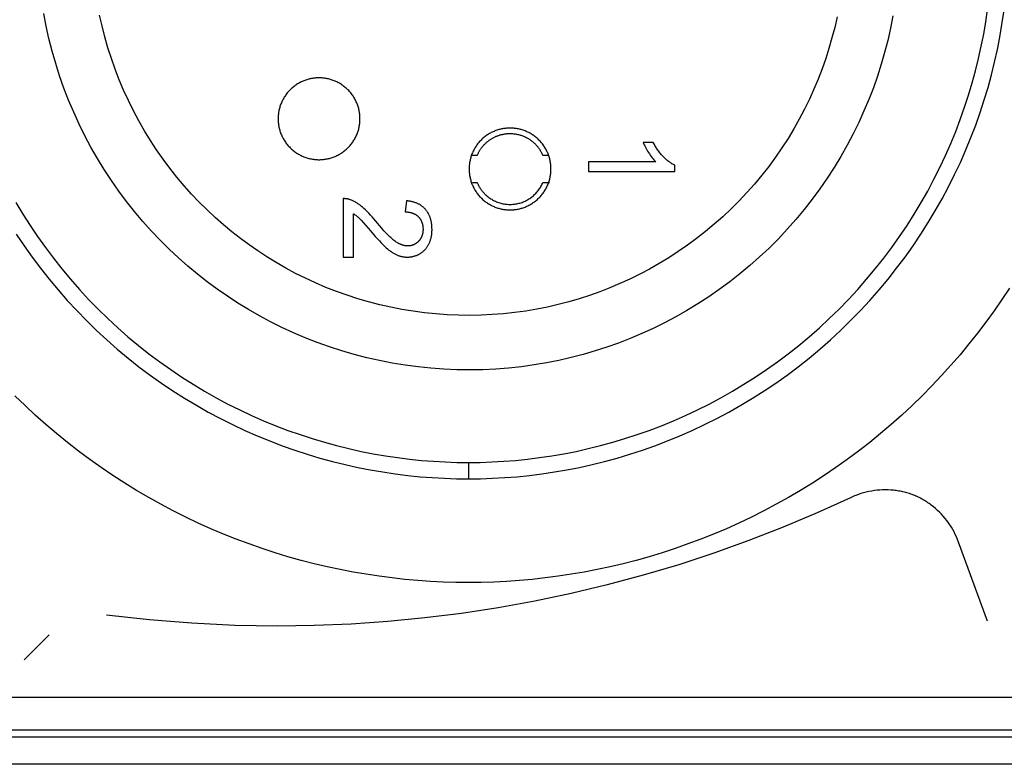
# Model space of a CAD drawing. Header units: millimetres. Extents: x -2637 to -1637, y 678 to 1678.
# Tile 293 of 348: x -2002 to -1984, y 1413 to 1427. Entities that reach past the tile are written whole.
import ezdxf

# ---------------------------------------------------------------- set-up
doc = ezdxf.new("R2010")
doc.units = ezdxf.units.MM
doc.layers.add('Make2D$B.SHOW mini', color=7, linetype='Continuous', true_color=0x000000)

msp = doc.modelspace()

# ---------------------------------------------------------------- linework, layer by layer
at = {"layer": 'Make2D$B.SHOW mini', "color": 18, "lineweight": -3, "true_color": 0x000000}
for points in [[(-1986.191, 1426.744), (-1986.235, 1426.518), (-1986.286, 1426.294), (-1986.343, 1426.074), (-1986.406, 1425.856), (-1986.475, 1425.64), (-1986.55, 1425.426), (-1986.633, 1425.212), (-1986.722, 1424.999), (-1986.817, 1424.788), (-1986.92, 1424.578), (-1987.029, 1424.371), (-1987.144, 1424.167), (-1987.266, 1423.965), (-1987.395, 1423.766), (-1987.53, 1423.571), (-1987.67, 1423.38), (-1987.817, 1423.192), (-1987.97, 1423.009), (-1988.128, 1422.83), (-1988.291, 1422.656), (-1988.46, 1422.487), (-1988.634, 1422.323), (-1988.812, 1422.165), (-1988.995, 1422.013), (-1989.182, 1421.866), (-1989.373, 1421.725), (-1989.567, 1421.59), (-1989.765, 1421.462), (-1989.966, 1421.34), (-1990.17, 1421.225), (-1990.376, 1421.116), (-1990.584, 1421.013), (-1990.793, 1420.918), (-1991.005, 1420.829), (-1991.217, 1420.746), (-1991.431, 1420.671), (-1991.646, 1420.601), (-1991.865, 1420.537), (-1992.087, 1420.48), (-1992.311, 1420.428), (-1992.539, 1420.383), (-1992.768, 1420.344), (-1993, 1420.312), (-1993.234, 1420.287), (-1993.469, 1420.268), (-1993.705, 1420.257), (-1993.942, 1420.253), (-1994.18, 1420.255), (-1994.418, 1420.265), (-1994.656, 1420.283), (-1994.893, 1420.307), (-1995.13, 1420.339), (-1995.366, 1420.377), (-1995.6, 1420.423), (-1995.832, 1420.476), (-1996.063, 1420.535), (-1996.291, 1420.602), (-1996.517, 1420.675), (-1996.739, 1420.755), (-1996.959, 1420.841), (-1997.175, 1420.933), (-1997.388, 1421.031), (-1997.596, 1421.135), (-1997.8, 1421.244), (-1998, 1421.359), (-1998.196, 1421.479), (-1998.387, 1421.604), (-1998.572, 1421.733), (-1998.755, 1421.867), (-1998.934, 1422.008), (-1999.11, 1422.155), (-1999.283, 1422.307), (-1999.452, 1422.466), (-1999.618, 1422.63), (-1999.779, 1422.799), (-1999.935, 1422.975), (-2000.087, 1423.155), (-2000.234, 1423.34), (-2000.376, 1423.53), (-2000.512, 1423.725), (-2000.643, 1423.925), (-2000.767, 1424.128), (-2000.886, 1424.335), (-2000.998, 1424.546), (-2001.104, 1424.76), (-2001.203, 1424.977), (-2001.296, 1425.197), (-2001.382, 1425.419), (-2001.461, 1425.643), (-2001.533, 1425.869), (-2001.598, 1426.096), (-2001.656, 1426.325), (-2001.707, 1426.554), (-2001.751, 1426.784)], [(-1987.214, 1426.725), (-1987.258, 1426.53), (-1987.308, 1426.337), (-1987.363, 1426.147), (-1987.423, 1425.959), (-1987.489, 1425.771), (-1987.561, 1425.584), (-1987.639, 1425.398), (-1987.722, 1425.214), (-1987.812, 1425.031), (-1987.907, 1424.85), (-1988.008, 1424.672), (-1988.114, 1424.495), (-1988.226, 1424.322), (-1988.344, 1424.151), (-1988.467, 1423.984), (-1988.595, 1423.82), (-1988.729, 1423.66), (-1988.867, 1423.504), (-1989.01, 1423.352), (-1989.157, 1423.204), (-1989.309, 1423.061), (-1989.464, 1422.923), (-1989.624, 1422.79), (-1989.788, 1422.662), (-1989.954, 1422.539), (-1990.124, 1422.421), (-1990.297, 1422.309), (-1990.472, 1422.203), (-1990.65, 1422.102), (-1990.83, 1422.007), (-1991.012, 1421.917), (-1991.195, 1421.834), (-1991.38, 1421.756), (-1991.565, 1421.684), (-1991.751, 1421.618), (-1991.94, 1421.557), (-1992.131, 1421.501), (-1992.325, 1421.451), (-1992.521, 1421.406), (-1992.719, 1421.366), (-1992.92, 1421.332), (-1993.123, 1421.304), (-1993.327, 1421.282), (-1993.532, 1421.266), (-1993.738, 1421.256), (-1993.945, 1421.253), (-1994.153, 1421.255), (-1994.361, 1421.264), (-1994.569, 1421.279), (-1994.776, 1421.3), (-1994.983, 1421.328), (-1995.189, 1421.361), (-1995.393, 1421.401), (-1995.596, 1421.447), (-1995.798, 1421.5), (-1995.997, 1421.558), (-1996.194, 1421.622), (-1996.389, 1421.691), (-1996.58, 1421.766), (-1996.769, 1421.847), (-1996.955, 1421.932), (-1997.137, 1422.023), (-1997.315, 1422.119), (-1997.49, 1422.219), (-1997.661, 1422.324), (-1997.827, 1422.433), (-1997.99, 1422.546), (-1998.149, 1422.663), (-1998.305, 1422.786), (-1998.459, 1422.914), (-1998.61, 1423.047), (-1998.758, 1423.186), (-1998.903, 1423.329), (-1999.043, 1423.477), (-1999.18, 1423.63), (-1999.313, 1423.788), (-1999.441, 1423.95), (-1999.565, 1424.116), (-1999.684, 1424.286), (-1999.798, 1424.46), (-1999.907, 1424.637), (-2000.01, 1424.818), (-2000.108, 1425.003), (-2000.201, 1425.19), (-2000.288, 1425.379), (-2000.369, 1425.571), (-2000.443, 1425.765), (-2000.512, 1425.961), (-2000.575, 1426.158), (-2000.632, 1426.357), (-2000.683, 1426.557), (-2000.727, 1426.757)], [(-1993.967, 1418.556), (-1993.754, 1418.558), (-1993.539, 1418.566), (-1993.323, 1418.578), (-1993.105, 1418.595), (-1992.885, 1418.617), (-1992.665, 1418.645), (-1992.443, 1418.678), (-1992.22, 1418.716), (-1991.997, 1418.76), (-1991.774, 1418.81), (-1991.55, 1418.865), (-1991.326, 1418.927), (-1991.102, 1418.994), (-1990.878, 1419.066), (-1990.656, 1419.145), (-1990.434, 1419.23), (-1990.213, 1419.321), (-1989.993, 1419.417), (-1989.775, 1419.52), (-1989.558, 1419.628), (-1989.343, 1419.743), (-1989.131, 1419.863), (-1988.921, 1419.989), (-1988.714, 1420.121), (-1988.51, 1420.258), (-1988.309, 1420.401), (-1988.111, 1420.549), (-1987.916, 1420.703), (-1987.726, 1420.862), (-1987.539, 1421.026), (-1987.357, 1421.194), (-1987.179, 1421.368), (-1987.006, 1421.546), (-1986.837, 1421.728), (-1986.673, 1421.915), (-1986.514, 1422.105), (-1986.361, 1422.299), (-1986.212, 1422.497), (-1986.069, 1422.698), (-1985.932, 1422.903), (-1985.8, 1423.11), (-1985.674, 1423.32), (-1985.554, 1423.532), (-1985.44, 1423.747), (-1985.331, 1423.963), (-1985.229, 1424.182), (-1985.132, 1424.401), (-1985.041, 1424.622), (-1984.957, 1424.844), (-1984.878, 1425.067), (-1984.805, 1425.291), (-1984.738, 1425.514), (-1984.677, 1425.738), (-1984.621, 1425.962), (-1984.572, 1426.186), (-1984.528, 1426.409), (-1984.489, 1426.632), (-1984.456, 1426.853)], [(-1993.967, 1418.256), (-1993.748, 1418.258), (-1993.526, 1418.266), (-1993.303, 1418.278), (-1993.078, 1418.296), (-1992.851, 1418.319), (-1992.624, 1418.348), (-1992.395, 1418.382), (-1992.166, 1418.421), (-1991.936, 1418.467), (-1991.705, 1418.518), (-1991.474, 1418.575), (-1991.243, 1418.638), (-1991.012, 1418.707), (-1990.782, 1418.782), (-1990.552, 1418.864), (-1990.323, 1418.951), (-1990.095, 1419.045), (-1989.869, 1419.144), (-1989.644, 1419.25), (-1989.42, 1419.362), (-1989.199, 1419.48), (-1988.98, 1419.604), (-1988.764, 1419.734), (-1988.55, 1419.87), (-1988.339, 1420.011), (-1988.132, 1420.159), (-1987.928, 1420.312), (-1987.727, 1420.47), (-1987.531, 1420.634), (-1987.338, 1420.803), (-1987.15, 1420.977), (-1986.967, 1421.156), (-1986.788, 1421.339), (-1986.614, 1421.527), (-1986.445, 1421.72), (-1986.281, 1421.916), (-1986.123, 1422.116), (-1985.97, 1422.32), (-1985.823, 1422.528), (-1985.681, 1422.739), (-1985.545, 1422.952), (-1985.415, 1423.169), (-1985.291, 1423.388), (-1985.173, 1423.609), (-1985.061, 1423.832), (-1984.956, 1424.057), (-1984.856, 1424.284), (-1984.762, 1424.512), (-1984.675, 1424.741), (-1984.594, 1424.971), (-1984.519, 1425.201), (-1984.449, 1425.432), (-1984.386, 1425.663), (-1984.329, 1425.894), (-1984.278, 1426.124), (-1984.233, 1426.355), (-1984.193, 1426.584), (-1984.159, 1426.813)], [(-1995.957, 1424.856), (-1995.957, 1424.873), (-1995.958, 1424.889), (-1995.959, 1424.906), (-1995.96, 1424.923), (-1995.962, 1424.941), (-1995.964, 1424.958), (-1995.967, 1424.975), (-1995.97, 1424.992), (-1995.973, 1425.01), (-1995.977, 1425.027), (-1995.981, 1425.045), (-1995.986, 1425.062), (-1995.991, 1425.08), (-1995.997, 1425.097), (-1996.003, 1425.115), (-1996.01, 1425.132), (-1996.017, 1425.149), (-1996.025, 1425.167), (-1996.033, 1425.184), (-1996.041, 1425.2), (-1996.05, 1425.217), (-1996.059, 1425.234), (-1996.069, 1425.25), (-1996.08, 1425.266), (-1996.09, 1425.282), (-1996.101, 1425.298), (-1996.113, 1425.314), (-1996.125, 1425.329), (-1996.137, 1425.344), (-1996.15, 1425.358), (-1996.163, 1425.372), (-1996.177, 1425.386), (-1996.191, 1425.4), (-1996.205, 1425.413), (-1996.22, 1425.426), (-1996.235, 1425.438), (-1996.25, 1425.45), (-1996.265, 1425.462), (-1996.281, 1425.473), (-1996.297, 1425.484), (-1996.313, 1425.494), (-1996.329, 1425.504), (-1996.346, 1425.513), (-1996.363, 1425.522), (-1996.38, 1425.531), (-1996.397, 1425.539), (-1996.414, 1425.546), (-1996.431, 1425.553), (-1996.449, 1425.56), (-1996.466, 1425.566), (-1996.483, 1425.572), (-1996.501, 1425.577), (-1996.518, 1425.582), (-1996.536, 1425.586), (-1996.553, 1425.59), (-1996.571, 1425.593), (-1996.588, 1425.596), (-1996.605, 1425.599), (-1996.623, 1425.601), (-1996.64, 1425.603), (-1996.657, 1425.604), (-1996.674, 1425.605), (-1996.691, 1425.606), (-1996.707, 1425.606), (-1996.724, 1425.606), (-1996.741, 1425.605), (-1996.758, 1425.604), (-1996.775, 1425.603), (-1996.792, 1425.601), (-1996.809, 1425.599), (-1996.826, 1425.596), (-1996.844, 1425.593), (-1996.861, 1425.59), (-1996.879, 1425.586), (-1996.896, 1425.582), (-1996.914, 1425.577), (-1996.931, 1425.572), (-1996.949, 1425.566), (-1996.966, 1425.56), (-1996.983, 1425.553), (-1997.001, 1425.546), (-1997.018, 1425.539), (-1997.035, 1425.531), (-1997.052, 1425.522), (-1997.068, 1425.513), (-1997.085, 1425.504), (-1997.101, 1425.494), (-1997.118, 1425.484), (-1997.134, 1425.473), (-1997.149, 1425.462), (-1997.165, 1425.45), (-1997.18, 1425.438), (-1997.195, 1425.426), (-1997.209, 1425.413), (-1997.224, 1425.4), (-1997.238, 1425.386), (-1997.251, 1425.372), (-1997.264, 1425.358), (-1997.277, 1425.344), (-1997.29, 1425.329), (-1997.302, 1425.314), (-1997.313, 1425.298), (-1997.324, 1425.282), (-1997.335, 1425.266), (-1997.345, 1425.25), (-1997.355, 1425.234), (-1997.365, 1425.217), (-1997.373, 1425.2), (-1997.382, 1425.184), (-1997.39, 1425.167), (-1997.398, 1425.149), (-1997.405, 1425.132), (-1997.411, 1425.115), (-1997.417, 1425.097), (-1997.423, 1425.08), (-1997.428, 1425.062), (-1997.433, 1425.045), (-1997.437, 1425.027), (-1997.441, 1425.01), (-1997.445, 1424.992), (-1997.448, 1424.975), (-1997.45, 1424.958), (-1997.452, 1424.941), (-1997.454, 1424.923), (-1997.456, 1424.906), (-1997.457, 1424.889), (-1997.457, 1424.873), (-1997.457, 1424.856)], [(-1997.457, 1424.856), (-1997.457, 1424.839), (-1997.457, 1424.823), (-1997.456, 1424.806), (-1997.454, 1424.789), (-1997.452, 1424.771), (-1997.45, 1424.754), (-1997.448, 1424.737), (-1997.445, 1424.72), (-1997.441, 1424.702), (-1997.437, 1424.685), (-1997.433, 1424.667), (-1997.428, 1424.65), (-1997.423, 1424.632), (-1997.417, 1424.615), (-1997.411, 1424.597), (-1997.405, 1424.58), (-1997.398, 1424.563), (-1997.39, 1424.546), (-1997.382, 1424.528), (-1997.373, 1424.512), (-1997.365, 1424.495), (-1997.355, 1424.478), (-1997.345, 1424.462), (-1997.335, 1424.446), (-1997.324, 1424.43), (-1997.313, 1424.414), (-1997.302, 1424.398), (-1997.29, 1424.383), (-1997.277, 1424.368), (-1997.264, 1424.354), (-1997.251, 1424.34), (-1997.238, 1424.326), (-1997.224, 1424.312), (-1997.209, 1424.299), (-1997.195, 1424.286), (-1997.18, 1424.274), (-1997.165, 1424.262), (-1997.149, 1424.25), (-1997.134, 1424.239), (-1997.118, 1424.228), (-1997.101, 1424.218), (-1997.085, 1424.208), (-1997.068, 1424.199), (-1997.052, 1424.19), (-1997.035, 1424.181), (-1997.018, 1424.173), (-1997.001, 1424.166), (-1996.983, 1424.159), (-1996.966, 1424.152), (-1996.949, 1424.146), (-1996.931, 1424.14), (-1996.914, 1424.135), (-1996.896, 1424.13), (-1996.879, 1424.126), (-1996.861, 1424.122), (-1996.844, 1424.119), (-1996.826, 1424.116), (-1996.809, 1424.113), (-1996.792, 1424.111), (-1996.775, 1424.109), (-1996.758, 1424.108), (-1996.741, 1424.107), (-1996.724, 1424.106), (-1996.707, 1424.106), (-1996.691, 1424.106), (-1996.674, 1424.107), (-1996.657, 1424.108), (-1996.64, 1424.109), (-1996.623, 1424.111), (-1996.605, 1424.113), (-1996.588, 1424.116), (-1996.571, 1424.119), (-1996.553, 1424.122), (-1996.536, 1424.126), (-1996.518, 1424.13), (-1996.501, 1424.135), (-1996.483, 1424.14), (-1996.466, 1424.146), (-1996.449, 1424.152), (-1996.431, 1424.159), (-1996.414, 1424.166), (-1996.397, 1424.173), (-1996.38, 1424.181), (-1996.363, 1424.19), (-1996.346, 1424.199), (-1996.329, 1424.208), (-1996.313, 1424.218), (-1996.297, 1424.228), (-1996.281, 1424.239), (-1996.265, 1424.25), (-1996.25, 1424.262), (-1996.235, 1424.274), (-1996.22, 1424.286), (-1996.205, 1424.299), (-1996.191, 1424.312), (-1996.177, 1424.326), (-1996.163, 1424.34), (-1996.15, 1424.354), (-1996.137, 1424.368), (-1996.125, 1424.383), (-1996.113, 1424.398), (-1996.101, 1424.414), (-1996.09, 1424.43), (-1996.08, 1424.446), (-1996.069, 1424.462), (-1996.059, 1424.478), (-1996.05, 1424.495), (-1996.041, 1424.512), (-1996.033, 1424.528), (-1996.025, 1424.546), (-1996.017, 1424.563), (-1996.01, 1424.58), (-1996.003, 1424.597), (-1995.997, 1424.615), (-1995.991, 1424.632), (-1995.986, 1424.65), (-1995.981, 1424.667), (-1995.977, 1424.685), (-1995.973, 1424.702), (-1995.97, 1424.72), (-1995.967, 1424.737), (-1995.964, 1424.754), (-1995.962, 1424.771), (-1995.96, 1424.789), (-1995.959, 1424.806), (-1995.958, 1424.823), (-1995.957, 1424.839), (-1995.957, 1424.856)], [(-1992.457, 1423.936), (-1992.457, 1423.953), (-1992.458, 1423.969), (-1992.459, 1423.986), (-1992.46, 1424.003), (-1992.462, 1424.021), (-1992.464, 1424.038), (-1992.467, 1424.055), (-1992.47, 1424.072), (-1992.473, 1424.09), (-1992.477, 1424.107), (-1992.481, 1424.125), (-1992.486, 1424.142), (-1992.491, 1424.16), (-1992.497, 1424.177), (-1992.503, 1424.195), (-1992.51, 1424.212), (-1992.517, 1424.229), (-1992.525, 1424.247), (-1992.533, 1424.264), (-1992.541, 1424.28), (-1992.55, 1424.297), (-1992.559, 1424.314), (-1992.569, 1424.33), (-1992.58, 1424.346), (-1992.59, 1424.362), (-1992.601, 1424.378), (-1992.613, 1424.394), (-1992.625, 1424.409), (-1992.637, 1424.424), (-1992.65, 1424.438), (-1992.663, 1424.452), (-1992.677, 1424.466), (-1992.691, 1424.48), (-1992.705, 1424.493), (-1992.72, 1424.506), (-1992.735, 1424.518), (-1992.75, 1424.53), (-1992.765, 1424.542), (-1992.781, 1424.553), (-1992.797, 1424.564), (-1992.813, 1424.574), (-1992.829, 1424.584), (-1992.846, 1424.593), (-1992.863, 1424.602), (-1992.88, 1424.611), (-1992.897, 1424.619), (-1992.914, 1424.626), (-1992.931, 1424.633), (-1992.949, 1424.64), (-1992.966, 1424.646), (-1992.983, 1424.652), (-1993.001, 1424.657), (-1993.018, 1424.662), (-1993.036, 1424.666), (-1993.053, 1424.67), (-1993.071, 1424.673), (-1993.088, 1424.676), (-1993.105, 1424.679), (-1993.123, 1424.681), (-1993.14, 1424.683), (-1993.157, 1424.684), (-1993.174, 1424.685), (-1993.191, 1424.686), (-1993.207, 1424.686), (-1993.224, 1424.686), (-1993.241, 1424.685), (-1993.258, 1424.684), (-1993.275, 1424.683), (-1993.292, 1424.681), (-1993.309, 1424.679), (-1993.326, 1424.676), (-1993.344, 1424.673), (-1993.361, 1424.67), (-1993.379, 1424.666), (-1993.396, 1424.662), (-1993.414, 1424.657), (-1993.431, 1424.652), (-1993.449, 1424.646), (-1993.466, 1424.64), (-1993.483, 1424.633), (-1993.501, 1424.626), (-1993.518, 1424.619), (-1993.535, 1424.611), (-1993.552, 1424.602), (-1993.568, 1424.593), (-1993.585, 1424.584), (-1993.601, 1424.574), (-1993.618, 1424.564), (-1993.634, 1424.553), (-1993.649, 1424.542), (-1993.665, 1424.53), (-1993.68, 1424.518), (-1993.695, 1424.506), (-1993.709, 1424.493), (-1993.724, 1424.48), (-1993.738, 1424.466), (-1993.751, 1424.452), (-1993.764, 1424.438), (-1993.777, 1424.424), (-1993.79, 1424.409), (-1993.802, 1424.394), (-1993.813, 1424.378), (-1993.824, 1424.362), (-1993.835, 1424.346), (-1993.845, 1424.33), (-1993.855, 1424.314), (-1993.865, 1424.297), (-1993.873, 1424.28), (-1993.882, 1424.264), (-1993.89, 1424.247), (-1993.898, 1424.229), (-1993.905, 1424.212), (-1993.911, 1424.195), (-1993.917, 1424.177), (-1993.923, 1424.16), (-1993.928, 1424.142), (-1993.933, 1424.125), (-1993.937, 1424.107), (-1993.941, 1424.09), (-1993.945, 1424.072), (-1993.948, 1424.055), (-1993.95, 1424.038), (-1993.952, 1424.021), (-1993.954, 1424.003), (-1993.956, 1423.986), (-1993.957, 1423.969), (-1993.957, 1423.953), (-1993.957, 1423.936)], [(-1993.807, 1424.186), (-1993.798, 1424.207), (-1993.793, 1424.217), (-1993.788, 1424.227), (-1993.783, 1424.238), (-1993.778, 1424.248), (-1993.772, 1424.258), (-1993.766, 1424.268), (-1993.76, 1424.278), (-1993.754, 1424.288), (-1993.747, 1424.298), (-1993.741, 1424.308), (-1993.734, 1424.317), (-1993.727, 1424.327), (-1993.719, 1424.337), (-1993.712, 1424.346), (-1993.704, 1424.355), (-1993.696, 1424.364), (-1993.688, 1424.373), (-1993.68, 1424.382), (-1993.671, 1424.391), (-1993.663, 1424.4), (-1993.654, 1424.408), (-1993.645, 1424.416), (-1993.636, 1424.425), (-1993.627, 1424.433), (-1993.617, 1424.44), (-1993.608, 1424.448), (-1993.598, 1424.456), (-1993.588, 1424.463), (-1993.578, 1424.47), (-1993.568, 1424.477), (-1993.558, 1424.484), (-1993.547, 1424.49), (-1993.537, 1424.496), (-1993.526, 1424.503), (-1993.515, 1424.508), (-1993.504, 1424.514), (-1993.493, 1424.52), (-1993.482, 1424.525), (-1993.471, 1424.53), (-1993.46, 1424.535), (-1993.449, 1424.54), (-1993.437, 1424.544), (-1993.426, 1424.548), (-1993.415, 1424.552), (-1993.403, 1424.556), (-1993.392, 1424.559), (-1993.38, 1424.563), (-1993.368, 1424.566), (-1993.357, 1424.569), (-1993.345, 1424.571), (-1993.334, 1424.574), (-1993.322, 1424.576), (-1993.31, 1424.578), (-1993.299, 1424.58), (-1993.287, 1424.581), (-1993.276, 1424.582), (-1993.264, 1424.584), (-1993.253, 1424.584), (-1993.241, 1424.585), (-1993.23, 1424.586), (-1993.207, 1424.586)], [(-1993.207, 1424.586), (-1993.192, 1424.586), (-1993.176, 1424.585), (-1993.16, 1424.584), (-1993.145, 1424.583), (-1993.129, 1424.581), (-1993.113, 1424.579), (-1993.097, 1424.577), (-1993.082, 1424.574), (-1993.066, 1424.57), (-1993.05, 1424.567), (-1993.035, 1424.563), (-1993.019, 1424.558), (-1993.004, 1424.553), (-1992.989, 1424.548), (-1992.974, 1424.543), (-1992.959, 1424.537), (-1992.944, 1424.53), (-1992.929, 1424.523), (-1992.914, 1424.516), (-1992.9, 1424.509), (-1992.886, 1424.501), (-1992.872, 1424.493), (-1992.859, 1424.485), (-1992.845, 1424.476), (-1992.832, 1424.467), (-1992.819, 1424.457), (-1992.806, 1424.448), (-1992.794, 1424.438), (-1992.782, 1424.428), (-1992.77, 1424.417), (-1992.759, 1424.407), (-1992.748, 1424.396)], [(-1990.583, 1424.422), (-1990.77, 1424.422)], [(-1990.77, 1424.422), (-1990.761, 1424.401), (-1990.751, 1424.38), (-1990.74, 1424.358), (-1990.728, 1424.334), (-1990.715, 1424.31), (-1990.701, 1424.286), (-1990.686, 1424.261), (-1990.67, 1424.236), (-1990.654, 1424.211), (-1990.637, 1424.187), (-1990.62, 1424.163), (-1990.604, 1424.141), (-1990.587, 1424.121), (-1990.57, 1424.102), (-1990.554, 1424.084), (-1990.545, 1424.075), (-1990.537, 1424.067)], [(-1990.188, 1424.004), (-1990.201, 1424.01), (-1990.214, 1424.017), (-1990.227, 1424.024), (-1990.24, 1424.032), (-1990.253, 1424.04), (-1990.267, 1424.049), (-1990.28, 1424.058), (-1990.293, 1424.068), (-1990.307, 1424.078), (-1990.32, 1424.089), (-1990.333, 1424.1), (-1990.346, 1424.111), (-1990.36, 1424.123), (-1990.373, 1424.136), (-1990.386, 1424.149), (-1990.399, 1424.162), (-1990.412, 1424.176), (-1990.424, 1424.19), (-1990.437, 1424.204), (-1990.45, 1424.219), (-1990.462, 1424.234), (-1990.474, 1424.25), (-1990.486, 1424.266), (-1990.498, 1424.282), (-1990.509, 1424.298), (-1990.521, 1424.315), (-1990.532, 1424.332), (-1990.543, 1424.35), (-1990.553, 1424.368), (-1990.563, 1424.386), (-1990.573, 1424.404), (-1990.583, 1424.422)], [(-1992.607, 1424.186), (-1992.614, 1424.201), (-1992.62, 1424.215), (-1992.627, 1424.229), (-1992.634, 1424.243), (-1992.642, 1424.257), (-1992.65, 1424.271), (-1992.658, 1424.284), (-1992.667, 1424.298), (-1992.676, 1424.311), (-1992.686, 1424.324), (-1992.695, 1424.336), (-1992.705, 1424.349), (-1992.715, 1424.361), (-1992.726, 1424.373), (-1992.737, 1424.384), (-1992.748, 1424.396)], [(-1993.807, 1424.186), (-1993.914, 1424.186)], [(-1992.5, 1424.186), (-1992.607, 1424.186)], [(-1990.537, 1424.067), (-1991.767, 1424.067)], [(-1991.767, 1424.067), (-1991.767, 1423.89)], [(-1993.957, 1423.936), (-1993.957, 1423.919), (-1993.957, 1423.903), (-1993.956, 1423.886), (-1993.954, 1423.869), (-1993.952, 1423.851), (-1993.95, 1423.834), (-1993.948, 1423.817), (-1993.945, 1423.8), (-1993.941, 1423.782), (-1993.937, 1423.765), (-1993.933, 1423.747), (-1993.928, 1423.73), (-1993.923, 1423.712), (-1993.917, 1423.695), (-1993.911, 1423.677), (-1993.905, 1423.66), (-1993.898, 1423.643), (-1993.89, 1423.626), (-1993.882, 1423.608), (-1993.873, 1423.592), (-1993.865, 1423.575), (-1993.855, 1423.558), (-1993.845, 1423.542), (-1993.835, 1423.526), (-1993.824, 1423.51), (-1993.813, 1423.494), (-1993.802, 1423.478), (-1993.79, 1423.463), (-1993.777, 1423.448), (-1993.764, 1423.434), (-1993.751, 1423.42), (-1993.738, 1423.406), (-1993.724, 1423.392), (-1993.709, 1423.379), (-1993.695, 1423.366), (-1993.68, 1423.354), (-1993.665, 1423.342), (-1993.649, 1423.33), (-1993.634, 1423.319), (-1993.618, 1423.308), (-1993.601, 1423.298), (-1993.585, 1423.288), (-1993.568, 1423.279), (-1993.552, 1423.27), (-1993.535, 1423.261), (-1993.518, 1423.253), (-1993.501, 1423.246), (-1993.483, 1423.239), (-1993.466, 1423.232), (-1993.449, 1423.226), (-1993.431, 1423.22), (-1993.414, 1423.215), (-1993.396, 1423.21), (-1993.379, 1423.206), (-1993.361, 1423.202), (-1993.344, 1423.199), (-1993.326, 1423.196), (-1993.309, 1423.193), (-1993.292, 1423.191), (-1993.275, 1423.189), (-1993.258, 1423.188), (-1993.241, 1423.187), (-1993.224, 1423.186), (-1993.207, 1423.186), (-1993.191, 1423.186), (-1993.174, 1423.187), (-1993.157, 1423.188), (-1993.14, 1423.189), (-1993.123, 1423.191), (-1993.105, 1423.193), (-1993.088, 1423.196), (-1993.071, 1423.199), (-1993.053, 1423.202), (-1993.036, 1423.206), (-1993.018, 1423.21), (-1993.001, 1423.215), (-1992.983, 1423.22), (-1992.966, 1423.226), (-1992.949, 1423.232), (-1992.931, 1423.239), (-1992.914, 1423.246), (-1992.897, 1423.253), (-1992.88, 1423.261), (-1992.863, 1423.27), (-1992.846, 1423.279), (-1992.829, 1423.288), (-1992.813, 1423.298), (-1992.797, 1423.308), (-1992.781, 1423.319), (-1992.765, 1423.33), (-1992.75, 1423.342), (-1992.735, 1423.354), (-1992.72, 1423.366), (-1992.705, 1423.379), (-1992.691, 1423.392), (-1992.677, 1423.406), (-1992.663, 1423.42), (-1992.65, 1423.434), (-1992.637, 1423.448), (-1992.625, 1423.463), (-1992.613, 1423.478), (-1992.601, 1423.494), (-1992.59, 1423.51), (-1992.58, 1423.526), (-1992.569, 1423.542), (-1992.559, 1423.558), (-1992.55, 1423.575), (-1992.541, 1423.592), (-1992.533, 1423.608), (-1992.525, 1423.626), (-1992.517, 1423.643), (-1992.51, 1423.66), (-1992.503, 1423.677), (-1992.497, 1423.695), (-1992.491, 1423.712), (-1992.486, 1423.73), (-1992.481, 1423.747), (-1992.477, 1423.765), (-1992.473, 1423.782), (-1992.47, 1423.8), (-1992.467, 1423.817), (-1992.464, 1423.834), (-1992.462, 1423.851), (-1992.46, 1423.869), (-1992.459, 1423.886), (-1992.458, 1423.903), (-1992.457, 1423.919), (-1992.457, 1423.936)], [(-1991.767, 1423.89), (-1990.188, 1423.89)], [(-1990.188, 1423.89), (-1990.188, 1424.004)], [(-1993.898, 1423.686), (-1993.807, 1423.686)], [(-1993.667, 1423.476), (-1993.678, 1423.488), (-1993.689, 1423.499), (-1993.699, 1423.511), (-1993.709, 1423.523), (-1993.719, 1423.536), (-1993.729, 1423.548), (-1993.738, 1423.561), (-1993.747, 1423.574), (-1993.756, 1423.588), (-1993.764, 1423.601), (-1993.772, 1423.615), (-1993.78, 1423.629), (-1993.787, 1423.643), (-1993.794, 1423.657), (-1993.801, 1423.672), (-1993.807, 1423.686)], [(-1993.667, 1423.476), (-1993.653, 1423.463), (-1993.639, 1423.45), (-1993.624, 1423.437), (-1993.609, 1423.425), (-1993.593, 1423.413), (-1993.577, 1423.401), (-1993.561, 1423.39), (-1993.544, 1423.38), (-1993.526, 1423.37), (-1993.509, 1423.36), (-1993.491, 1423.351), (-1993.472, 1423.343), (-1993.454, 1423.335), (-1993.435, 1423.327), (-1993.416, 1423.32), (-1993.396, 1423.314), (-1993.377, 1423.308), (-1993.357, 1423.304), (-1993.337, 1423.299), (-1993.317, 1423.295), (-1993.297, 1423.292), (-1993.277, 1423.29), (-1993.257, 1423.288), (-1993.237, 1423.287), (-1993.217, 1423.286), (-1993.197, 1423.286), (-1993.178, 1423.287), (-1993.158, 1423.288), (-1993.138, 1423.29), (-1993.119, 1423.292), (-1993.1, 1423.295), (-1993.081, 1423.298), (-1993.062, 1423.302), (-1993.044, 1423.307), (-1993.025, 1423.312), (-1993.006, 1423.318), (-1992.987, 1423.324), (-1992.969, 1423.331), (-1992.951, 1423.339), (-1992.932, 1423.347), (-1992.914, 1423.356), (-1992.896, 1423.365), (-1992.879, 1423.375), (-1992.862, 1423.386), (-1992.845, 1423.397), (-1992.828, 1423.408), (-1992.812, 1423.42), (-1992.796, 1423.433), (-1992.78, 1423.446), (-1992.765, 1423.46), (-1992.75, 1423.474), (-1992.736, 1423.488), (-1992.723, 1423.503), (-1992.709, 1423.518), (-1992.697, 1423.534), (-1992.684, 1423.55), (-1992.673, 1423.566), (-1992.662, 1423.583), (-1992.651, 1423.599), (-1992.641, 1423.616), (-1992.632, 1423.634), (-1992.623, 1423.651), (-1992.615, 1423.668), (-1992.607, 1423.686)], [(-1992.607, 1423.686), (-1992.487, 1423.686)], [(-2002.26, 1423.32), (-2002.134, 1423.11), (-2002.002, 1422.903), (-2001.865, 1422.698), (-2001.722, 1422.497), (-2001.574, 1422.299), (-2001.42, 1422.105), (-2001.261, 1421.915), (-2001.098, 1421.728), (-2000.929, 1421.546), (-2000.755, 1421.368), (-2000.578, 1421.194), (-2000.395, 1421.026), (-2000.209, 1420.862), (-2000.018, 1420.703), (-1999.824, 1420.549), (-1999.626, 1420.401), (-1999.425, 1420.258), (-1999.22, 1420.121), (-1999.013, 1419.989), (-1998.803, 1419.863), (-1998.591, 1419.743), (-1998.376, 1419.628), (-1998.16, 1419.52), (-1997.942, 1419.417), (-1997.722, 1419.321), (-1997.501, 1419.23), (-1997.279, 1419.145), (-1997.056, 1419.066), (-1996.833, 1418.994), (-1996.609, 1418.927), (-1996.385, 1418.865), (-1996.161, 1418.81), (-1995.937, 1418.76), (-1995.714, 1418.716), (-1995.492, 1418.678), (-1995.27, 1418.645), (-1995.049, 1418.617), (-1994.83, 1418.595), (-1994.612, 1418.578), (-1994.395, 1418.566), (-1994.18, 1418.558), (-1993.967, 1418.556)], [(-1996.129, 1423.369), (-1996.137, 1423.372), (-1996.146, 1423.375), (-1996.154, 1423.377), (-1996.162, 1423.38), (-1996.171, 1423.382), (-1996.179, 1423.384), (-1996.188, 1423.386), (-1996.197, 1423.387), (-1996.205, 1423.389), (-1996.214, 1423.39), (-1996.223, 1423.391), (-1996.232, 1423.391), (-1996.241, 1423.392), (-1996.249, 1423.392), (-1996.258, 1423.392), (-1996.267, 1423.392)], [(-1996.267, 1423.392), (-1996.267, 1422.319)], [(-1995.667, 1422.977), (-1995.734, 1423.056), (-1995.766, 1423.092), (-1995.797, 1423.126), (-1995.827, 1423.157), (-1995.856, 1423.186), (-1995.885, 1423.213), (-1995.913, 1423.237), (-1995.927, 1423.249), (-1995.941, 1423.26), (-1995.954, 1423.271), (-1995.968, 1423.281), (-1995.981, 1423.29), (-1995.995, 1423.299), (-1996.008, 1423.308), (-1996.021, 1423.316), (-1996.035, 1423.324), (-1996.048, 1423.332), (-1996.061, 1423.339), (-1996.075, 1423.345), (-1996.088, 1423.352), (-1996.102, 1423.358), (-1996.115, 1423.363), (-1996.129, 1423.369)], [(-1995.763, 1422.801), (-1995.677, 1422.701), (-1995.601, 1422.616), (-1995.567, 1422.58), (-1995.535, 1422.548), (-1995.506, 1422.519), (-1995.478, 1422.493), (-1995.451, 1422.47), (-1995.438, 1422.459), (-1995.426, 1422.449), (-1995.413, 1422.44), (-1995.401, 1422.431), (-1995.388, 1422.422), (-1995.376, 1422.414), (-1995.364, 1422.406), (-1995.352, 1422.398), (-1995.34, 1422.391), (-1995.328, 1422.384), (-1995.316, 1422.378), (-1995.304, 1422.372), (-1995.292, 1422.366), (-1995.28, 1422.361), (-1995.268, 1422.356), (-1995.256, 1422.351), (-1995.243, 1422.347), (-1995.231, 1422.343), (-1995.219, 1422.339), (-1995.207, 1422.336), (-1995.195, 1422.333), (-1995.183, 1422.33), (-1995.171, 1422.328), (-1995.159, 1422.326), (-1995.147, 1422.325), (-1995.135, 1422.323), (-1995.123, 1422.322), (-1995.111, 1422.321), (-1995.1, 1422.321), (-1995.088, 1422.321), (-1995.076, 1422.321), (-1995.065, 1422.321), (-1995.053, 1422.322), (-1995.042, 1422.323), (-1995.031, 1422.324), (-1995.02, 1422.326), (-1995.009, 1422.328), (-1994.998, 1422.33), (-1994.987, 1422.332), (-1994.976, 1422.335), (-1994.965, 1422.338), (-1994.954, 1422.341), (-1994.944, 1422.344), (-1994.933, 1422.348), (-1994.923, 1422.352), (-1994.912, 1422.356), (-1994.902, 1422.36), (-1994.892, 1422.365), (-1994.882, 1422.37), (-1994.873, 1422.375), (-1994.863, 1422.381), (-1994.853, 1422.386), (-1994.844, 1422.392), (-1994.835, 1422.398), (-1994.826, 1422.405), (-1994.817, 1422.412), (-1994.808, 1422.419), (-1994.799, 1422.426), (-1994.791, 1422.433), (-1994.783, 1422.441), (-1994.775, 1422.449), (-1994.767, 1422.457), (-1994.759, 1422.466), (-1994.752, 1422.474), (-1994.744, 1422.483), (-1994.737, 1422.492), (-1994.73, 1422.502), (-1994.724, 1422.511), (-1994.717, 1422.521), (-1994.711, 1422.531), (-1994.705, 1422.541), (-1994.699, 1422.552), (-1994.693, 1422.562), (-1994.688, 1422.573), (-1994.683, 1422.584), (-1994.678, 1422.595), (-1994.674, 1422.606), (-1994.67, 1422.618), (-1994.666, 1422.629), (-1994.662, 1422.641), (-1994.658, 1422.653), (-1994.655, 1422.666), (-1994.652, 1422.678), (-1994.65, 1422.691), (-1994.647, 1422.703), (-1994.645, 1422.716), (-1994.643, 1422.73), (-1994.642, 1422.743), (-1994.64, 1422.757), (-1994.639, 1422.771), (-1994.638, 1422.785), (-1994.638, 1422.799), (-1994.637, 1422.813), (-1994.637, 1422.827), (-1994.638, 1422.855), (-1994.639, 1422.883), (-1994.64, 1422.897), (-1994.641, 1422.91), (-1994.643, 1422.924), (-1994.645, 1422.937), (-1994.647, 1422.95), (-1994.649, 1422.963), (-1994.651, 1422.975), (-1994.654, 1422.988), (-1994.657, 1423), (-1994.66, 1423.012), (-1994.663, 1423.023), (-1994.667, 1423.035), (-1994.671, 1423.046), (-1994.675, 1423.058), (-1994.679, 1423.069), (-1994.684, 1423.08), (-1994.689, 1423.09), (-1994.694, 1423.101), (-1994.699, 1423.111), (-1994.705, 1423.122), (-1994.71, 1423.132), (-1994.716, 1423.141), (-1994.723, 1423.151), (-1994.729, 1423.16), (-1994.736, 1423.17), (-1994.743, 1423.179), (-1994.75, 1423.187), (-1994.757, 1423.196), (-1994.765, 1423.204), (-1994.773, 1423.212), (-1994.781, 1423.22), (-1994.789, 1423.228), (-1994.797, 1423.236), (-1994.806, 1423.243), (-1994.815, 1423.25), (-1994.824, 1423.257), (-1994.833, 1423.263), (-1994.843, 1423.27), (-1994.853, 1423.276), (-1994.862, 1423.282), (-1994.873, 1423.288), (-1994.883, 1423.293), (-1994.894, 1423.299), (-1994.905, 1423.304), (-1994.916, 1423.308), (-1994.927, 1423.313), (-1994.938, 1423.318), (-1994.95, 1423.322), (-1994.962, 1423.326), (-1994.974, 1423.329), (-1994.986, 1423.333), (-1994.999, 1423.336), (-1995.012, 1423.339), (-1995.025, 1423.342), (-1995.038, 1423.345), (-1995.051, 1423.347), (-1995.065, 1423.349), (-1995.079, 1423.351), (-1995.093, 1423.353), (-1995.107, 1423.354)], [(-1995.107, 1423.354), (-1995.128, 1423.149)], [(-1995.128, 1423.149), (-1995.118, 1423.149), (-1995.109, 1423.149), (-1995.1, 1423.148), (-1995.09, 1423.148), (-1995.082, 1423.147), (-1995.073, 1423.146), (-1995.064, 1423.145), (-1995.055, 1423.143), (-1995.047, 1423.142), (-1995.038, 1423.14), (-1995.03, 1423.138), (-1995.022, 1423.136), (-1995.014, 1423.134), (-1995.006, 1423.131), (-1994.999, 1423.129), (-1994.991, 1423.126), (-1994.984, 1423.123), (-1994.976, 1423.12), (-1994.969, 1423.117), (-1994.962, 1423.114), (-1994.955, 1423.11), (-1994.948, 1423.107), (-1994.942, 1423.103), (-1994.935, 1423.099), (-1994.929, 1423.095), (-1994.923, 1423.09), (-1994.917, 1423.086), (-1994.911, 1423.081), (-1994.905, 1423.077), (-1994.899, 1423.072), (-1994.894, 1423.067), (-1994.888, 1423.062), (-1994.883, 1423.057), (-1994.878, 1423.051), (-1994.873, 1423.046), (-1994.869, 1423.04), (-1994.864, 1423.034), (-1994.859, 1423.028), (-1994.855, 1423.022), (-1994.851, 1423.016), (-1994.847, 1423.009), (-1994.843, 1423.003), (-1994.84, 1422.996), (-1994.836, 1422.989), (-1994.833, 1422.983), (-1994.83, 1422.976), (-1994.827, 1422.968), (-1994.824, 1422.961), (-1994.821, 1422.954), (-1994.819, 1422.946), (-1994.816, 1422.938), (-1994.814, 1422.931), (-1994.812, 1422.923), (-1994.81, 1422.915), (-1994.809, 1422.907), (-1994.807, 1422.898), (-1994.806, 1422.89), (-1994.805, 1422.882), (-1994.804, 1422.874), (-1994.803, 1422.865), (-1994.803, 1422.857), (-1994.802, 1422.848), (-1994.802, 1422.84), (-1994.802, 1422.831), (-1994.802, 1422.823), (-1994.802, 1422.815), (-1994.803, 1422.807), (-1994.803, 1422.799), (-1994.804, 1422.791), (-1994.805, 1422.784), (-1994.806, 1422.776), (-1994.807, 1422.768), (-1994.808, 1422.76), (-1994.81, 1422.752), (-1994.812, 1422.745), (-1994.813, 1422.737), (-1994.815, 1422.73), (-1994.818, 1422.722), (-1994.82, 1422.715), (-1994.822, 1422.708), (-1994.825, 1422.701), (-1994.828, 1422.694), (-1994.831, 1422.687), (-1994.834, 1422.681), (-1994.838, 1422.674), (-1994.841, 1422.668), (-1994.845, 1422.661), (-1994.848, 1422.655), (-1994.852, 1422.649), (-1994.856, 1422.643), (-1994.861, 1422.637), (-1994.865, 1422.632), (-1994.869, 1422.626), (-1994.874, 1422.621), (-1994.879, 1422.616), (-1994.883, 1422.61), (-1994.888, 1422.605), (-1994.893, 1422.6), (-1994.898, 1422.596), (-1994.904, 1422.591), (-1994.909, 1422.587), (-1994.914, 1422.582), (-1994.92, 1422.578), (-1994.925, 1422.574), (-1994.931, 1422.57), (-1994.937, 1422.566), (-1994.943, 1422.563), (-1994.949, 1422.559), (-1994.955, 1422.556), (-1994.961, 1422.553), (-1994.967, 1422.55), (-1994.973, 1422.547), (-1994.98, 1422.545), (-1994.986, 1422.542), (-1994.993, 1422.54), (-1994.999, 1422.538), (-1995.006, 1422.536), (-1995.013, 1422.534), (-1995.02, 1422.532), (-1995.026, 1422.531), (-1995.033, 1422.53), (-1995.04, 1422.528), (-1995.047, 1422.527), (-1995.055, 1422.527), (-1995.062, 1422.526), (-1995.069, 1422.526), (-1995.076, 1422.526), (-1995.084, 1422.526), (-1995.091, 1422.526), (-1995.098, 1422.526), (-1995.105, 1422.527), (-1995.112, 1422.527), (-1995.119, 1422.528), (-1995.126, 1422.529), (-1995.134, 1422.53), (-1995.141, 1422.532), (-1995.148, 1422.533), (-1995.156, 1422.535), (-1995.163, 1422.537), (-1995.17, 1422.539), (-1995.178, 1422.541), (-1995.185, 1422.544), (-1995.193, 1422.546), (-1995.2, 1422.549), (-1995.207, 1422.552), (-1995.215, 1422.555), (-1995.222, 1422.558), (-1995.23, 1422.561), (-1995.237, 1422.565), (-1995.245, 1422.569), (-1995.252, 1422.573), (-1995.26, 1422.577), (-1995.268, 1422.581), (-1995.275, 1422.586), (-1995.291, 1422.596), (-1995.307, 1422.607), (-1995.323, 1422.619), (-1995.34, 1422.632), (-1995.357, 1422.646), (-1995.375, 1422.661), (-1995.393, 1422.677), (-1995.412, 1422.694), (-1995.431, 1422.713), (-1995.473, 1422.755), (-1995.517, 1422.802), (-1995.564, 1422.855), (-1995.667, 1422.977)], [(-1996.076, 1422.319), (-1996.076, 1423.115)], [(-1996.076, 1423.115), (-1996.069, 1423.111), (-1996.062, 1423.106), (-1996.049, 1423.097), (-1996.035, 1423.087), (-1996.022, 1423.077), (-1996.009, 1423.067), (-1995.996, 1423.056), (-1995.982, 1423.044), (-1995.968, 1423.031), (-1995.952, 1423.015), (-1995.934, 1422.996), (-1995.89, 1422.948), (-1995.763, 1422.801)], [(-2002.254, 1422.739), (-2002.112, 1422.528), (-2001.965, 1422.32), (-2001.812, 1422.116), (-2001.653, 1421.916), (-2001.489, 1421.72), (-2001.32, 1421.527), (-2001.146, 1421.339), (-2000.968, 1421.156), (-2000.784, 1420.977), (-2000.596, 1420.803), (-2000.404, 1420.634), (-2000.207, 1420.47), (-2000.007, 1420.312), (-1999.803, 1420.159), (-1999.595, 1420.011), (-1999.385, 1419.87), (-1999.171, 1419.734), (-1998.954, 1419.604), (-1998.736, 1419.48), (-1998.514, 1419.362), (-1998.291, 1419.25), (-1998.066, 1419.144), (-1997.839, 1419.045), (-1997.611, 1418.951), (-1997.382, 1418.864), (-1997.153, 1418.782), (-1996.922, 1418.707), (-1996.691, 1418.638), (-1996.46, 1418.575), (-1996.229, 1418.518), (-1995.999, 1418.467), (-1995.769, 1418.421), (-1995.539, 1418.382), (-1995.311, 1418.348), (-1995.083, 1418.319), (-1994.857, 1418.296), (-1994.632, 1418.278), (-1994.409, 1418.266), (-1994.187, 1418.258), (-1993.967, 1418.256)], [(-1996.267, 1422.319), (-1996.076, 1422.319)], [(-1984.056, 1421.752), (-1984.195, 1421.543), (-1984.338, 1421.335), (-1984.487, 1421.13), (-1984.64, 1420.928), (-1984.798, 1420.729), (-1984.961, 1420.532), (-1985.128, 1420.339), (-1985.3, 1420.149), (-1985.476, 1419.963), (-1985.656, 1419.78), (-1985.84, 1419.601), (-1986.029, 1419.426), (-1986.221, 1419.254), (-1986.417, 1419.087), (-1986.617, 1418.925), (-1986.821, 1418.766), (-1987.027, 1418.612), (-1987.237, 1418.463), (-1987.45, 1418.319), (-1987.666, 1418.179), (-1987.885, 1418.044), (-1988.106, 1417.915), (-1988.33, 1417.79), (-1988.555, 1417.67), (-1988.783, 1417.556), (-1989.013, 1417.446), (-1989.244, 1417.342), (-1989.477, 1417.244), (-1989.712, 1417.15), (-1989.947, 1417.062), (-1990.183, 1416.979), (-1990.421, 1416.902), (-1990.659, 1416.829), (-1990.897, 1416.762), (-1991.136, 1416.701), (-1991.375, 1416.644), (-1991.613, 1416.593), (-1991.852, 1416.547), (-1992.09, 1416.506), (-1992.328, 1416.47), (-1992.565, 1416.44), (-1992.802, 1416.414), (-1993.037, 1416.393), (-1993.272, 1416.377), (-1993.505, 1416.365), (-1993.737, 1416.358), (-1993.967, 1416.356)], [(-1993.967, 1416.356), (-1994.198, 1416.358), (-1994.43, 1416.365), (-1994.663, 1416.377), (-1994.897, 1416.393), (-1995.133, 1416.414), (-1995.369, 1416.44), (-1995.606, 1416.47), (-1995.844, 1416.506), (-1996.082, 1416.547), (-1996.321, 1416.593), (-1996.56, 1416.644), (-1996.799, 1416.701), (-1997.037, 1416.762), (-1997.276, 1416.829), (-1997.514, 1416.902), (-1997.751, 1416.979), (-1997.988, 1417.062), (-1998.223, 1417.15), (-1998.457, 1417.244), (-1998.69, 1417.342), (-1998.922, 1417.446), (-1999.151, 1417.556), (-1999.379, 1417.67), (-1999.605, 1417.79), (-1999.829, 1417.915), (-2000.05, 1418.044), (-2000.268, 1418.179), (-2000.484, 1418.319), (-2000.697, 1418.463), (-2000.907, 1418.612), (-2001.114, 1418.766), (-2001.317, 1418.925), (-2001.517, 1419.087), (-2001.713, 1419.254), (-2001.906, 1419.426), (-2002.094, 1419.601), (-2002.279, 1419.78)], [(-1993.967, 1418.556), (-1993.967, 1418.256)], [(-1986.968, 1417.911), (-1987.581, 1417.632), (-1988.203, 1417.369), (-1988.833, 1417.123), (-1989.471, 1416.894), (-1990.116, 1416.682), (-1990.768, 1416.488), (-1991.425, 1416.312), (-1992.087, 1416.153), (-1992.753, 1416.014), (-1993.423, 1415.893), (-1994.095, 1415.79), (-1994.769, 1415.706), (-1995.444, 1415.641), (-1996.119, 1415.595), (-1996.794, 1415.567), (-1997.467, 1415.558)], [(-1984.988, 1417.097), (-1985.006, 1417.145), (-1985.026, 1417.192), (-1985.048, 1417.238), (-1985.07, 1417.283), (-1985.095, 1417.326), (-1985.12, 1417.369), (-1985.147, 1417.411), (-1985.176, 1417.452), (-1985.206, 1417.493), (-1985.237, 1417.532), (-1985.269, 1417.57), (-1985.303, 1417.607), (-1985.338, 1417.643), (-1985.374, 1417.678), (-1985.411, 1417.712), (-1985.449, 1417.744), (-1985.489, 1417.775), (-1985.509, 1417.79), (-1985.529, 1417.805), (-1985.55, 1417.819), (-1985.571, 1417.833), (-1985.592, 1417.847), (-1985.613, 1417.86), (-1985.635, 1417.873), (-1985.656, 1417.885), (-1985.679, 1417.897), (-1985.701, 1417.908), (-1985.723, 1417.919), (-1985.746, 1417.93), (-1985.769, 1417.94), (-1985.792, 1417.95), (-1985.815, 1417.959), (-1985.838, 1417.968), (-1985.862, 1417.977), (-1985.886, 1417.985), (-1985.91, 1417.992), (-1985.934, 1418), (-1985.958, 1418.006), (-1985.982, 1418.012), (-1986.007, 1418.018), (-1986.031, 1418.024), (-1986.056, 1418.028), (-1986.081, 1418.033), (-1986.105, 1418.037), (-1986.13, 1418.041), (-1986.155, 1418.044), (-1986.18, 1418.046), (-1986.23, 1418.051), (-1986.281, 1418.053), (-1986.331, 1418.054), (-1986.381, 1418.053), (-1986.432, 1418.05), (-1986.482, 1418.046), (-1986.532, 1418.04), (-1986.581, 1418.032), (-1986.631, 1418.023), (-1986.68, 1418.012), (-1986.728, 1418), (-1986.777, 1417.986), (-1986.825, 1417.97), (-1986.873, 1417.952), (-1986.897, 1417.943), (-1986.921, 1417.933), (-1986.968, 1417.911)], [(-1984.46, 1415.645), (-1984.988, 1417.097)], [(-1997.467, 1415.558), (-1998.253, 1415.57), (-1999.038, 1415.608), (-1999.822, 1415.671), (-2000.603, 1415.759)], [(-2001.652, 1415.398), (-2002.112, 1414.94)], [(-2003.674, 1414.256), (-1981.017, 1414.256)], [(-2007.717, 1413.656), (-1980.217, 1413.656)], [(-1980.217, 1413.523), (-2007.717, 1413.523)], [(-1980.217, 1413.023), (-2007.717, 1413.023)]]:
    msp.add_lwpolyline(points, dxfattribs=at)

doc.saveas('drawing.dxf')
